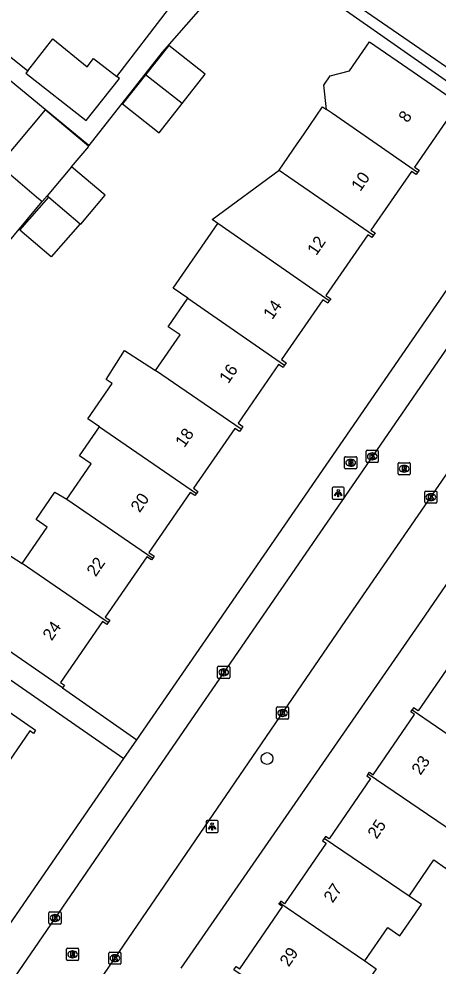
# Model space of a CAD drawing. Extents: x 160158 to 160921, y 381517 to 382041.
# Drawn here: x 160631.9 to 160666.6, y 381721.4 to 381799.8 of the extents above; entities that cross this region are included whole.
import ezdxf

# ---------------------------------------------------------------- set-up
doc = ezdxf.new("R2010")
doc.units = 0
for name, color, linetype in [('IMGEO_Boom', 7, 'Continuous'), ('IMGEO_Brandkraan', 7, 'Continuous'), ('IMGEO_Kolk', 7, 'Continuous'), ('IMGEO_Lichtpunt', 7, 'Continuous'), ('IMGEO_Pand', 7, 'Continuous'), ('IMGEO_Pand_nummerreeks', 7, 'Continuous'), ('IMGEO_Rijbaan_lokaal_open', 7, 'Continuous'), ('IMGEO_Rioolput', 7, 'Continuous'), ('IMGEO_Voetpad_open', 7, 'Continuous')]:
    doc.layers.add(name, color=color, linetype=linetype)

msp = doc.modelspace()

# ---------------------------------------------------------------- linework, layer by layer
at = {"layer": 'IMGEO_Boom'}
msp.add_circle((160652.437, 381738.57), 0.489, dxfattribs=at)
at = {"layer": 'IMGEO_Brandkraan'}
for p, q in [((160658.852, 381762.622), (160658.852, 381763.474)), ((160658.927, 381763.548), (160659.779, 381763.548)), ((160659.34, 381763.328), (160659.365, 381763.328)), ((160659.853, 381763.474), (160659.853, 381762.622)), ((160659.779, 381762.548), (160658.927, 381762.548)), ((160659.363, 381762.768), (160659.338, 381762.768))]:
    msp.add_line(p, q, dxfattribs=at)
for points in [[(160658.852, 381762.622), (160658.852, 381763.474)], [(160658.927, 381763.548), (160659.779, 381763.548)], [(160659.2, 381763.248), (160659.2, 381762.848), (160659.413, 381762.848)], [(160659.431, 381763.248), (160659.2, 381763.248)], [(160659.379, 381763.167), (160659.325, 381763.167), (160659.325, 381763.091)], [(160659.325, 381763.091), (160659.378, 381763.091)], [(160659.387, 381763.015), (160659.325, 381763.015), (160659.325, 381762.934)], [(160659.325, 381762.934), (160659.387, 381762.934)], [(160659.853, 381763.474), (160659.853, 381762.622)], [(160659.779, 381762.548), (160658.927, 381762.548)]]:
    msp.add_lwpolyline(points, dxfattribs=at)
for centre, radius, start, end in [((160658.929, 381763.472), 0.0765, 91.55205, 178.44795), ((160658.929, 381763.472), 0.0765, 91.55205, 178.44795), ((160659.38, 381763.129), 0.0379, 267.82845, 90.93552), ((160659.388, 381762.974), 0.0404, 269.87594, 90.50774), ((160659.435, 381763.103), 0.145, 59.4692, 91.53667), ((160659.46, 381763.15), 0.0922, 285.51372, 58.15012), ((160659.465, 381762.958), 0.105, 301.31148, 78.98903), ((160659.777, 381763.472), 0.0765, 1.55205, 88.44795), ((160659.777, 381763.472), 0.0765, 1.55205, 88.44795), ((160658.929, 381762.624), 0.0765, 181.55205, 268.44795), ((160658.929, 381762.624), 0.0765, 181.55205, 268.44795), ((160659.419, 381763.099), 0.251, 268.66757, 293.53466), ((160659.777, 381762.624), 0.0765, 271.55205, 358.44795), ((160659.777, 381762.624), 0.0765, 271.55205, 358.44795)]:
    msp.add_arc(centre, radius, start, end, dxfattribs=at)
for centre, major_axis, ratio, start_param, end_param in [((160659.339, 381763.048), (-0.387, 0.002), 0.722429, 4.712389, 7.853982), ((160659.364, 381763.048), (-0.39, 0.002), 0.717154, 1.570796, 4.712389)]:
    msp.add_ellipse(centre, major_axis=major_axis, ratio=ratio, start_param=start_param, end_param=end_param, dxfattribs=at)
at = {"layer": 'IMGEO_Kolk'}
for p, q in [((160660.635, 381763.152), (160660.635, 381764.004)), ((160660.71, 381764.078), (160661.562, 381764.078)), ((160661.123, 381763.858), (160661.148, 381763.858)), ((160661.636, 381764.004), (160661.636, 381763.152)), ((160661.562, 381763.078), (160660.71, 381763.078)), ((160661.146, 381763.298), (160661.121, 381763.298)), ((160665.482, 381759.777), (160665.482, 381760.629)), ((160665.557, 381760.703), (160666.409, 381760.703)), ((160666.483, 381760.629), (160666.483, 381759.777)), ((160665.993, 381759.923), (160665.968, 381759.923)), ((160665.97, 381760.483), (160665.995, 381760.483)), ((160666.409, 381759.703), (160665.557, 381759.703)), ((160648.352, 381745.28), (160648.352, 381746.132)), ((160648.427, 381746.206), (160649.279, 381746.206)), ((160648.84, 381745.986), (160648.865, 381745.986)), ((160649.353, 381746.132), (160649.353, 381745.28)), ((160649.279, 381745.206), (160648.427, 381745.206)), ((160648.863, 381745.426), (160648.838, 381745.426)), ((160653.224, 381741.912), (160653.224, 381742.764)), ((160653.299, 381742.838), (160654.151, 381742.838)), ((160653.712, 381742.618), (160653.737, 381742.618)), ((160654.225, 381742.764), (160654.225, 381741.912)), ((160654.151, 381741.838), (160653.299, 381741.838)), ((160653.735, 381742.058), (160653.71, 381742.058)), ((160634.403, 381724.948), (160634.403, 381725.8)), ((160634.478, 381725.874), (160635.33, 381725.874)), ((160634.891, 381725.654), (160634.916, 381725.654)), ((160635.404, 381725.8), (160635.404, 381724.948)), ((160635.33, 381724.874), (160634.478, 381724.874)), ((160634.914, 381725.094), (160634.889, 381725.094)), ((160639.356, 381721.618), (160639.356, 381722.47)), ((160639.431, 381722.544), (160640.283, 381722.544)), ((160639.844, 381722.324), (160639.869, 381722.324)), ((160640.357, 381722.47), (160640.357, 381721.618)), ((160640.283, 381721.544), (160639.431, 381721.544)), ((160639.867, 381721.764), (160639.842, 381721.764))]:
    msp.add_line(p, q, dxfattribs=at)
for points in [[(160660.635, 381763.152), (160660.635, 381764.004)], [(160660.71, 381764.078), (160661.562, 381764.078)], [(160660.956, 381763.778), (160661.079, 381763.778), (160661.079, 381763.627), (160661.209, 381763.778), (160661.373, 381763.778), (160661.227, 381763.627), (160661.38, 381763.378), (160661.228, 381763.378), (160661.143, 381763.542), (160661.079, 381763.475), (160661.079, 381763.378), (160660.956, 381763.378), (160660.956, 381763.778)], [(160661.636, 381764.004), (160661.636, 381763.152)], [(160661.562, 381763.078), (160660.71, 381763.078)], [(160665.482, 381759.777), (160665.482, 381760.629)], [(160665.557, 381760.703), (160666.409, 381760.703)], [(160666.483, 381760.629), (160666.483, 381759.777)], [(160665.803, 381760.403), (160665.926, 381760.403), (160665.926, 381760.252), (160666.056, 381760.403), (160666.22, 381760.403), (160666.074, 381760.252), (160666.227, 381760.003), (160666.075, 381760.003), (160665.99, 381760.167), (160665.926, 381760.1), (160665.926, 381760.003), (160665.803, 381760.003), (160665.803, 381760.403)], [(160666.409, 381759.703), (160665.557, 381759.703)], [(160648.352, 381745.28), (160648.352, 381746.132)], [(160648.427, 381746.206), (160649.279, 381746.206)], [(160648.673, 381745.906), (160648.796, 381745.906), (160648.796, 381745.755), (160648.926, 381745.906), (160649.09, 381745.906), (160648.944, 381745.755), (160649.097, 381745.506), (160648.945, 381745.506), (160648.86, 381745.67), (160648.796, 381745.603), (160648.796, 381745.506), (160648.673, 381745.506), (160648.673, 381745.906)], [(160649.353, 381746.132), (160649.353, 381745.28)], [(160649.279, 381745.206), (160648.427, 381745.206)], [(160653.224, 381741.912), (160653.224, 381742.764)], [(160653.299, 381742.838), (160654.151, 381742.838)], [(160653.545, 381742.538), (160653.668, 381742.538), (160653.668, 381742.387), (160653.798, 381742.538), (160653.962, 381742.538), (160653.816, 381742.387), (160653.969, 381742.138), (160653.817, 381742.138), (160653.732, 381742.302), (160653.668, 381742.235), (160653.668, 381742.138), (160653.545, 381742.138), (160653.545, 381742.538)], [(160654.225, 381742.764), (160654.225, 381741.912)], [(160654.151, 381741.838), (160653.299, 381741.838)], [(160634.403, 381724.948), (160634.403, 381725.8)], [(160634.478, 381725.874), (160635.33, 381725.874)], [(160634.724, 381725.574), (160634.847, 381725.574), (160634.847, 381725.423), (160634.977, 381725.574), (160635.141, 381725.574), (160634.995, 381725.423), (160635.148, 381725.174), (160634.996, 381725.174), (160634.911, 381725.338), (160634.847, 381725.271), (160634.847, 381725.174), (160634.724, 381725.174), (160634.724, 381725.574)], [(160635.404, 381725.8), (160635.404, 381724.948)], [(160635.33, 381724.874), (160634.478, 381724.874)], [(160639.356, 381721.618), (160639.356, 381722.47)], [(160639.431, 381722.544), (160640.283, 381722.544)], [(160639.677, 381722.244), (160639.8, 381722.244), (160639.8, 381722.093), (160639.93, 381722.244), (160640.094, 381722.244), (160639.948, 381722.093), (160640.101, 381721.844), (160639.949, 381721.844), (160639.864, 381722.008), (160639.8, 381721.941), (160639.8, 381721.844), (160639.677, 381721.844), (160639.677, 381722.244)], [(160640.357, 381722.47), (160640.357, 381721.618)], [(160640.283, 381721.544), (160639.431, 381721.544)]]:
    msp.add_lwpolyline(points, dxfattribs=at)
for centre, start, end in [((160660.712, 381764.002), 91.55205, 178.44795), ((160660.712, 381764.002), 91.55205, 178.44795), ((160661.56, 381764.002), 1.55205, 88.44795), ((160661.56, 381764.002), 1.55205, 88.44795), ((160660.712, 381763.154), 181.55205, 268.44795), ((160660.712, 381763.154), 181.55205, 268.44795), ((160661.56, 381763.154), 271.55205, 358.44795), ((160661.56, 381763.154), 271.55205, 358.44795), ((160665.559, 381760.627), 91.55205, 178.44795), ((160665.559, 381760.627), 91.55205, 178.44795), ((160666.407, 381760.627), 1.55205, 88.44795), ((160666.407, 381760.627), 1.55205, 88.44795), ((160665.559, 381759.779), 181.55205, 268.44795), ((160665.559, 381759.779), 181.55205, 268.44795), ((160666.407, 381759.779), 271.55205, 358.44795), ((160666.407, 381759.779), 271.55205, 358.44795), ((160648.429, 381746.13), 91.55205, 178.44795), ((160648.429, 381746.13), 91.55205, 178.44795), ((160649.277, 381746.13), 1.55205, 88.44795), ((160649.277, 381746.13), 1.55205, 88.44795), ((160648.429, 381745.282), 181.55205, 268.44795), ((160648.429, 381745.282), 181.55205, 268.44795), ((160649.277, 381745.282), 271.55205, 358.44795), ((160649.277, 381745.282), 271.55205, 358.44795), ((160653.301, 381742.762), 91.55205, 178.44795), ((160653.301, 381742.762), 91.55205, 178.44795), ((160654.149, 381742.762), 1.55205, 88.44795), ((160654.149, 381742.762), 1.55205, 88.44795), ((160653.301, 381741.914), 181.55205, 268.44795), ((160653.301, 381741.914), 181.55205, 268.44795), ((160654.149, 381741.914), 271.55205, 358.44795), ((160654.149, 381741.914), 271.55205, 358.44795), ((160634.48, 381725.798), 91.55205, 178.44795), ((160634.48, 381725.798), 91.55205, 178.44795), ((160635.328, 381725.798), 1.55205, 88.44795), ((160635.328, 381725.798), 1.55205, 88.44795), ((160634.48, 381724.95), 181.55205, 268.44795), ((160634.48, 381724.95), 181.55205, 268.44795), ((160635.328, 381724.95), 271.55205, 358.44795), ((160635.328, 381724.95), 271.55205, 358.44795), ((160639.433, 381722.468), 91.55205, 178.44795), ((160639.433, 381722.468), 91.55205, 178.44795), ((160640.281, 381722.468), 1.55205, 88.44795), ((160640.281, 381722.468), 1.55205, 88.44795), ((160639.433, 381721.62), 181.55205, 268.44795), ((160639.433, 381721.62), 181.55205, 268.44795), ((160640.281, 381721.62), 271.55205, 358.44795), ((160640.281, 381721.62), 271.55205, 358.44795)]:
    msp.add_arc(centre, 0.0765, start, end, dxfattribs=at)
for centre, major_axis, ratio, start_param, end_param in [((160661.122, 381763.578), (-0.387, 0.002), 0.722429, 4.712389, 7.853982), ((160661.147, 381763.578), (-0.39, 0.002), 0.717154, 1.570796, 4.712389), ((160665.969, 381760.203), (-0.387, 0.002), 0.722429, 4.712389, 7.853982), ((160665.994, 381760.203), (-0.39, 0.002), 0.717154, 1.570796, 4.712389), ((160648.839, 381745.706), (-0.387, 0.002), 0.722429, 4.712389, 7.853982), ((160648.864, 381745.706), (-0.39, 0.002), 0.717154, 1.570796, 4.712389), ((160653.711, 381742.338), (-0.387, 0.002), 0.722429, 4.712389, 7.853982), ((160653.736, 381742.338), (-0.39, 0.002), 0.717154, 1.570796, 4.712389), ((160634.89, 381725.374), (-0.387, 0.002), 0.722429, 4.712389, 7.853982), ((160634.915, 381725.374), (-0.39, 0.002), 0.717154, 1.570796, 4.712389), ((160639.843, 381722.044), (-0.387, 0.002), 0.722429, 4.712389, 7.853982), ((160639.868, 381722.044), (-0.39, 0.002), 0.717154, 1.570796, 4.712389)]:
    msp.add_ellipse(centre, major_axis=major_axis, ratio=ratio, start_param=start_param, end_param=end_param, dxfattribs=at)
at = {"layer": 'IMGEO_Lichtpunt'}
for p, q in [((160657.825, 381760.938), (160657.825, 381760.131)), ((160657.825, 381760.938), (160657.825, 381760.131)), ((160658.727, 381761.033), (160657.919, 381761.033)), ((160658.727, 381761.033), (160657.919, 381761.033)), ((160658.821, 381760.131), (160658.821, 381760.938)), ((160658.821, 381760.131), (160658.821, 381760.938)), ((160657.919, 381760.037), (160658.727, 381760.037)), ((160657.919, 381760.037), (160658.727, 381760.037)), ((160647.398, 381733.347), (160647.398, 381732.54)), ((160647.398, 381733.347), (160647.398, 381732.54)), ((160648.3, 381733.442), (160647.492, 381733.442)), ((160648.3, 381733.442), (160647.492, 381733.442)), ((160648.394, 381732.54), (160648.394, 381733.347)), ((160648.394, 381732.54), (160648.394, 381733.347)), ((160647.492, 381732.446), (160648.3, 381732.446)), ((160647.492, 381732.446), (160648.3, 381732.446))]:
    msp.add_line(p, q, dxfattribs=at)
for points in [[(160658.199, 381760.602), (160658.238, 381760.574), (160658.05, 381760.312), (160658.012, 381760.339), (160658.199, 381760.602)], [(160658.301, 381760.554), (160658.348, 381760.554), (160658.348, 381760.232), (160658.301, 381760.232), (160658.301, 381760.554)], [(160658.411, 381760.574), (160658.449, 381760.601), (160658.636, 381760.339), (160658.597, 381760.311), (160658.411, 381760.574)], [(160647.772, 381733.011), (160647.811, 381732.983), (160647.623, 381732.721), (160647.585, 381732.748), (160647.772, 381733.011)], [(160647.874, 381732.963), (160647.921, 381732.963), (160647.921, 381732.641), (160647.874, 381732.641), (160647.874, 381732.963)], [(160647.984, 381732.983), (160648.022, 381733.01), (160648.209, 381732.748), (160648.17, 381732.72), (160647.984, 381732.983)]]:
    msp.add_lwpolyline(points, dxfattribs=at)
for centre in [(160658.324, 381760.736), (160647.897, 381733.145)]:
    msp.add_circle(centre, 0.0994, dxfattribs=at)
for centre, start, end in [((160657.919, 381760.938), 90, 180), ((160657.919, 381760.938), 90, 180), ((160658.727, 381760.938), 0, 90), ((160658.727, 381760.938), 0, 90), ((160657.919, 381760.131), 180, 270), ((160657.919, 381760.131), 180, 270), ((160658.727, 381760.131), 270, 0), ((160658.727, 381760.131), 270, 360), ((160647.492, 381733.347), 90, 180), ((160647.492, 381733.347), 90, 180), ((160648.3, 381733.347), 0, 90), ((160648.3, 381733.347), 0, 90), ((160647.492, 381732.54), 180, 270), ((160647.492, 381732.54), 180, 270), ((160648.3, 381732.54), 270, 0), ((160648.3, 381732.54), 270, 360)]:
    msp.add_arc(centre, 0.0946, start, end, dxfattribs=at)
at = {"layer": 'IMGEO_Pand'}
for points in [[(160632.65, 381795.49), (160634.729, 381798.133), (160637.554, 381795.823), (160638.097, 381796.513), (160640.007, 381795.011)], [(160645.413, 381792.788), (160647.32, 381795.212), (160644.303, 381797.586), (160642.396, 381795.162)], [(160657.351, 381792.288), (160657.127, 381794.303), (160657.645, 381795.057), (160659.263, 381795.483), (160660.906, 381797.872), (160664.512, 381795.392), (160668.631, 381792.558), (160668.466, 381792.319), (160668.101, 381792.57), (160664.628, 381787.522), (160665.013, 381787.257), (160664.888, 381787.076)], [(160632.65, 381795.49), (160632.491, 381795.288), (160637.487, 381791.358), (160640.225, 381794.839), (160640.007, 381795.011)], [(160642.396, 381795.162), (160640.488, 381792.738), (160643.506, 381790.364), (160645.413, 381792.788)], [(160645.413, 381792.788), (160642.396, 381795.162)], [(160636.267, 381787.531), (160637.69, 381789.221), (160637.509, 381789.373), (160634.08, 381792.26), (160630.243, 381787.704)], [(160653.428, 381787.258), (160654.935, 381789.448), (160655.446, 381790.191), (160657.037, 381792.504), (160657.351, 381792.288)], [(160664.888, 381787.076), (160657.842, 381791.95), (160657.351, 381792.288)], [(160630.243, 381787.704), (160633.38, 381785.062), (160633.672, 381784.816), (160633.853, 381784.664)], [(160636.267, 381787.531), (160634.247, 381785.132)], [(160636.979, 381782.833), (160637.035, 381782.786), (160639.055, 381785.184), (160636.267, 381787.531)], [(160648.355, 381782.857), (160647.894, 381783.174), (160653.428, 381787.258)], [(160653.428, 381787.258), (160654.242, 381786.699), (160661.233, 381781.879)], [(160664.888, 381787.076), (160664.763, 381786.894), (160664.373, 381787.162), (160661.034, 381782.308), (160661.369, 381782.077), (160661.233, 381781.879)], [(160636.979, 381782.833), (160634.587, 381780.102), (160631.987, 381782.29), (160634.379, 381785.021)], [(160633.853, 381784.664), (160634.247, 381785.132)], [(160634.247, 381785.132), (160634.379, 381785.021)], [(160634.379, 381785.021), (160636.979, 381782.833)], [(160629.603, 381781.05), (160630.309, 381780.456), (160633.853, 381784.664)], [(160645.892, 381776.66), (160644.67, 381777.5), (160648.355, 381782.857)], [(160657.583, 381776.437), (160648.355, 381782.857)], [(160661.233, 381781.879), (160661.098, 381781.682), (160660.763, 381781.913), (160657.309, 381776.892), (160657.707, 381776.618), (160657.583, 381776.437)], [(160643.226, 381770.686), (160645.25, 381773.629), (160644.271, 381774.303), (160645.892, 381776.66)], [(160645.892, 381776.66), (160653.895, 381771.122)], [(160657.583, 381776.437), (160657.458, 381776.256), (160657.05, 381776.536), (160653.641, 381771.58), (160654.027, 381771.314), (160653.895, 381771.122)], [(160638.58, 381766.008), (160637.616, 381766.671), (160639.631, 381769.599), (160639.134, 381769.941), (160640.646, 381772.324), (160642.265, 381771.296), (160643.226, 381770.686)], [(160653.895, 381771.122), (160653.763, 381770.929), (160653.387, 381771.188), (160650.036, 381766.316), (160650.44, 381766.038), (160650.296, 381765.829)], [(160650.296, 381765.829), (160643.226, 381770.686)], [(160635.881, 381760.043), (160637.894, 381762.97), (160636.941, 381763.626), (160638.58, 381766.008)], [(160638.58, 381766.008), (160646.599, 381760.503)], [(160650.296, 381765.829), (160650.152, 381765.62), (160649.761, 381765.889), (160646.354, 381760.936), (160646.723, 381760.682), (160646.599, 381760.503)], [(160632.183, 381754.723), (160634.252, 381757.73), (160633.337, 381758.359), (160634.895, 381760.623), (160635.881, 381760.043)], [(160646.599, 381760.503), (160646.476, 381760.324), (160646.087, 381760.591), (160642.667, 381755.619), (160643.095, 381755.324), (160642.984, 381755.163)], [(160635.881, 381760.043), (160642.984, 381755.163)], [(160628.466, 381749.29), (160628.963, 381750.012), (160630.547, 381752.316), (160629.632, 381752.945), (160631.262, 381755.314), (160632.183, 381754.723)], [(160642.984, 381755.163), (160642.873, 381755.002), (160642.483, 381755.271), (160639.048, 381750.278), (160639.425, 381750.02), (160639.298, 381749.835)], [(160639.298, 381749.835), (160639.058, 381750), (160632.183, 381754.723)], [(160639.298, 381749.835), (160639.184, 381749.67), (160638.827, 381749.916), (160635.351, 381744.865), (160635.674, 381744.643), (160635.527, 381744.43)], [(160635.527, 381744.43), (160631.409, 381747.265), (160628.466, 381749.29)], [(160668.173, 381748.011), (160668.092, 381747.893), (160668.454, 381747.645), (160664.931, 381742.509), (160664.563, 381742.761), (160664.451, 381742.598)], [(160622.489, 381740.337), (160624.606, 381743.402), (160623.645, 381744.065), (160625.288, 381746.445), (160629.186, 381743.753), (160633.3, 381740.911), (160633.12, 381740.65), (160632.827, 381740.852), (160629.378, 381735.858), (160629.734, 381735.612), (160629.605, 381735.425)], [(160660.808, 381737.285), (160660.917, 381737.443), (160661.222, 381737.234), (160664.646, 381742.227), (160664.34, 381742.437), (160664.451, 381742.598)], [(160664.451, 381742.598), (160672.503, 381737.078)], [(160660.808, 381737.285), (160660.699, 381737.125), (160660.997, 381736.921), (160657.569, 381731.923), (160657.281, 381732.12), (160657.157, 381731.94)], [(160667.867, 381732.469), (160660.808, 381737.285)], [(160664.18, 381727.189), (160666.229, 381730.176), (160667.261, 381729.468), (160668.855, 381731.791), (160667.867, 381732.469)], [(160657.157, 381731.94), (160657.034, 381731.76), (160657.317, 381731.566), (160653.881, 381726.556), (160653.589, 381726.756), (160653.505, 381726.633)], [(160664.18, 381727.189), (160657.157, 381731.94)], [(160660.523, 381721.821), (160662.426, 381724.595), (160663.427, 381723.909), (160665.198, 381726.49), (160664.18, 381727.189)], [(160660.523, 381721.821), (160661.461, 381721.167), (160659.864, 381718.838), (160658.94, 381719.471), (160656.736, 381716.258), (160653.82, 381718.258), (160649.696, 381721.087), (160649.886, 381721.363), (160650.176, 381721.165), (160653.709, 381726.315), (160653.422, 381726.512), (160653.505, 381726.633)], [(160653.505, 381726.633), (160660.523, 381721.821)]]:
    msp.add_lwpolyline(points, dxfattribs=at)
at = {"layer": 'IMGEO_Rijbaan_lokaal_open'}
for points in [[(160711.248, 381836.325), (160711.08, 381836.076), (160707.501, 381830.956), (160699.651, 381819.545), (160692.328, 381808.901), (160680.332, 381791.464), (160678.334, 381788.56), (160651.806, 381750), (160643.136, 381737.367), (160641.13, 381734.448), (160614.441, 381695.549), (160610.996, 381690.462), (160609.452, 381688.229)], [(160614.454, 381684.835), (160615.999, 381687.121), (160619.05, 381691.582), (160640.187, 381722.521), (160642.496, 381725.9), (160658.96, 381750), (160667.503, 381762.414), (160670.296, 381766.471), (160700.524, 381810.394), (160703.573, 381814.824), (160712.504, 381827.801), (160716.028, 381832.837), (160716.089, 381833.009)]]:
    msp.add_lwpolyline(points, dxfattribs=at)
at = {"layer": 'IMGEO_Rioolput'}
for p, q in [((160663.276, 381762.128), (160663.276, 381762.98)), ((160663.351, 381763.054), (160664.203, 381763.054)), ((160664.277, 381762.98), (160664.277, 381762.128)), ((160663.787, 381762.274), (160663.762, 381762.274)), ((160663.764, 381762.834), (160663.789, 381762.834)), ((160664.203, 381762.054), (160663.351, 381762.054)), ((160635.856, 381721.938), (160635.856, 381722.79)), ((160635.931, 381722.864), (160636.783, 381722.864)), ((160636.344, 381722.644), (160636.369, 381722.644)), ((160636.857, 381722.79), (160636.857, 381721.938)), ((160636.783, 381721.864), (160635.931, 381721.864)), ((160636.367, 381722.084), (160636.342, 381722.084))]:
    msp.add_line(p, q, dxfattribs=at)
for points in [[(160663.276, 381762.128), (160663.276, 381762.98)], [(160663.351, 381763.054), (160664.203, 381763.054)], [(160664.277, 381762.98), (160664.277, 381762.128)], [(160663.865, 381762.752), (160663.613, 381762.754), (160663.613, 381762.354)], [(160663.613, 381762.354), (160663.737, 381762.354), (160663.737, 381762.516), (160663.748, 381762.516)], [(160663.791, 381762.673), (160663.737, 381762.673), (160663.737, 381762.592)], [(160663.737, 381762.592), (160663.789, 381762.592)], [(160663.795, 381762.487), (160663.866, 381762.354), (160664.006, 381762.354), (160663.941, 381762.48)], [(160664.203, 381762.054), (160663.351, 381762.054)], [(160635.856, 381721.938), (160635.856, 381722.79)], [(160635.931, 381722.864), (160636.783, 381722.864)], [(160636.445, 381722.562), (160636.193, 381722.564), (160636.193, 381722.164)], [(160636.193, 381722.164), (160636.317, 381722.164), (160636.317, 381722.326), (160636.328, 381722.326)], [(160636.371, 381722.483), (160636.317, 381722.483), (160636.317, 381722.402)], [(160636.317, 381722.402), (160636.369, 381722.402)], [(160636.375, 381722.297), (160636.446, 381722.164), (160636.586, 381722.164), (160636.521, 381722.29)], [(160636.857, 381722.79), (160636.857, 381721.938)], [(160636.783, 381721.864), (160635.931, 381721.864)]]:
    msp.add_lwpolyline(points, dxfattribs=at)
for centre, radius, start, end in [((160663.353, 381762.978), 0.0765, 91.55205, 178.44795), ((160663.353, 381762.978), 0.0765, 91.55205, 178.44795), ((160664.201, 381762.978), 0.0765, 1.55205, 88.44795), ((160664.201, 381762.978), 0.0765, 1.55205, 88.44795), ((160663.353, 381762.13), 0.0765, 181.55205, 268.44795), ((160663.353, 381762.13), 0.0765, 181.55205, 268.44795), ((160663.747, 381762.463), 0.0533, 26.02933, 88.69889), ((160663.773, 381762.781), 0.19, 274.7715, 282.96867), ((160663.797, 381762.577), 0.0964, 77.00612, 93.18647), ((160663.811, 381762.634), 0.0378, 276.66336, 79.67722), ((160663.864, 381762.642), 0.109, 350.36119, 89.41601), ((160663.862, 381762.642), 0.112, 277.58423, 350.98172), ((160663.846, 381762.427), 0.108, 29.51342, 73.79051), ((160664.201, 381762.13), 0.0765, 271.55205, 358.44795), ((160664.201, 381762.13), 0.0765, 271.55205, 358.44795), ((160635.933, 381722.788), 0.0765, 91.55205, 178.44795), ((160635.933, 381722.788), 0.0765, 91.55205, 178.44795), ((160636.327, 381722.273), 0.0533, 26.02933, 88.69889), ((160636.353, 381722.591), 0.19, 274.7715, 282.96867), ((160636.377, 381722.387), 0.0964, 77.00612, 93.18647), ((160636.391, 381722.444), 0.0378, 276.66336, 79.67722), ((160636.444, 381722.452), 0.109, 350.36119, 89.41601), ((160636.442, 381722.452), 0.112, 277.58423, 350.98172), ((160636.426, 381722.237), 0.108, 29.51342, 73.79051), ((160636.781, 381722.788), 0.0765, 1.55205, 88.44795), ((160636.781, 381722.788), 0.0765, 1.55205, 88.44795), ((160635.933, 381721.94), 0.0765, 181.55205, 268.44795), ((160635.933, 381721.94), 0.0765, 181.55205, 268.44795), ((160636.781, 381721.94), 0.0765, 271.55205, 358.44795), ((160636.781, 381721.94), 0.0765, 271.55205, 358.44795)]:
    msp.add_arc(centre, radius, start, end, dxfattribs=at)
for centre, major_axis, ratio, start_param, end_param in [((160663.763, 381762.554), (-0.387, 0.002), 0.722429, 4.712389, 7.853982), ((160663.788, 381762.554), (-0.39, 0.002), 0.717154, 1.570796, 4.712389), ((160636.343, 381722.364), (-0.387, 0.002), 0.722429, 4.712389, 7.853982), ((160636.368, 381722.364), (-0.39, 0.002), 0.717154, 1.570796, 4.712389)]:
    msp.add_ellipse(centre, major_axis=major_axis, ratio=ratio, start_param=start_param, end_param=end_param, dxfattribs=at)
at = {"layer": 'IMGEO_Voetpad_open'}
for points in [[(160659.823, 381819.644), (160660.862, 381818.835), (160653.268, 381809.14), (160651.567, 381806.643), (160675.928, 381789.86)], [(160675.328, 381788.989), (160654.242, 381803.777)], [(160648.718, 381802.7), (160643.768, 381797.021), (160642.365, 381795.237), (160640.014, 381792.247), (160637.708, 381789.314), (160623.85, 381800.698)], [(160624.886, 381801.729), (160632.65, 381795.49)], [(160640.007, 381795.011), (160644.299, 381800.585)], [(160641.671, 381740.128), (160648.467, 381750), (160675.328, 381788.989)], [(160673.051, 381761.449), (160672.541, 381760.705), (160665.2, 381750), (160645.316, 381721.217)], [(160616.12, 381755.522), (160616.134, 381755.539), (160640.592, 381738.561)], [(160635.527, 381744.43), (160641.671, 381740.128)], [(160640.592, 381738.561), (160641.671, 381740.128)], [(160605.905, 381688.17), (160640.592, 381738.561)]]:
    msp.add_lwpolyline(points, dxfattribs=at)

# ---------------------------------------------------------------- texts
at = {"layer": 'IMGEO_Pand_nummerreeks'}
for s, rotation, p in [('8', 55.53107, (160664.051, 381791.122)), ('10', 55.53107, (160660.152, 381785.441)), ('12', 55.52998, (160656.508, 381780.136)), ('14', 55.52998, (160652.871, 381774.838)), ('16', 55.52998, (160649.232, 381769.538)), ('18', 55.53107, (160645.596, 381764.239)), ('20', 55.52998, (160641.904, 381758.864)), ('22', 55.52998, (160638.263, 381753.558)), ('24', 55.52998, (160634.625, 381748.261)), ('23', 55.50856, (160665.129, 381737.137)), ('25', 55.50856, (160661.495, 381731.848)), ('27', 55.50856, (160657.862, 381726.56)), ('29', 55.50856, (160654.228, 381721.271))]:
    msp.add_text(s, height=1, rotation=rotation, dxfattribs=at).set_placement(p)

doc.saveas('drawing.dxf')
